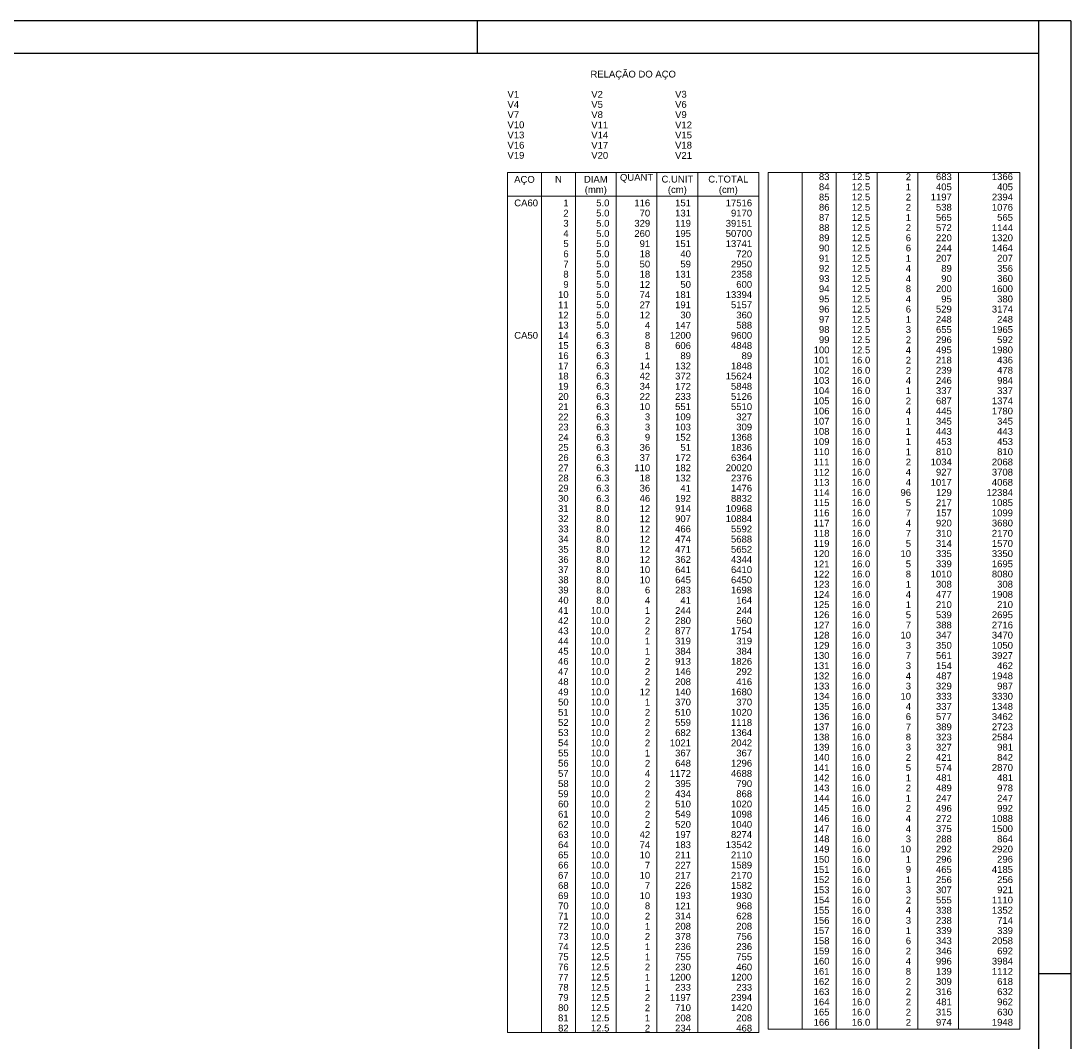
# Model space of a CAD drawing. Header units: millimetres. Extents: x 10 to 1250, y -62 to 528.
# Tile 861 of 909: x 908 to 940, y 96 to 128. Entities that reach past the tile are written whole.
import ezdxf

# ---------------------------------------------------------------- set-up
doc = ezdxf.new("R2010")
doc.units = ezdxf.units.MM
doc.header["$LTSCALE"] = 0.05
doc.layers.add('DT-Relação do aço', color=9, linetype='Continuous', lineweight=5)
doc.layers.add('FOLHA_PADRÃO', color=7, linetype='Continuous')
doc.styles.add('Arial', font='arial.ttf')

# ---------------------------------------------------------------- blocks, each defined once
blk = doc.blocks.new('A1EST. 1500')
at = {"layer": 'FOLHA_PADRÃO', "color": 1, "linetype": 'Continuous'}
for p, q in [((150.008, 59.4), (0, 59.4)), ((131.5, 59.4), (131.5, 58.4)), ((149, 59.4), (149, 58.4)), ((150, 59.4), (150, 0)), ((149, 29.7), (150, 29.7))]:
    blk.add_line(p, q, dxfattribs=at)
at = {"layer": 'FOLHA_PADRÃO', "color": 6, "linetype": 'Continuous'}
blk.add_lwpolyline([(149, 58.4), (149, 1), (1, 1), (1, 58.4), (149, 58.4)], dxfattribs=at)

msp = doc.modelspace()

# ---------------------------------------------------------------- linework, layer by layer
at = {"layer": 'DT-Relação do aço', "linetype": 'Continuous'}
for p, q in [((922.7199, 123.2092), (930.5565, 123.2092)), ((922.7199, 123.2092), (922.7199, 96.3838)), ((923.7789, 123.2092), (923.7789, 96.3838)), ((924.8379, 123.2092), (924.8379, 96.3838)), ((926.1087, 123.2092), (926.1087, 96.3838)), ((927.3795, 123.2092), (927.3795, 96.3838)), ((928.6503, 123.2092), (928.6503, 96.3838)), ((930.5565, 123.2092), (930.5565, 96.3838)), ((938.6867, 123.2092), (930.8501, 123.2092)), ((930.8501, 123.2092), (930.8501, 96.4925)), ((931.9091, 123.2092), (931.9091, 96.4925)), ((932.9681, 123.2146), (932.9681, 96.4925)), ((934.2389, 123.2092), (934.2389, 96.4925)), ((935.5097, 123.2146), (935.5097, 96.4925)), ((936.7805, 123.2092), (936.7805, 96.4925)), ((938.6867, 123.2092), (938.6867, 96.4925)), ((922.7199, 122.4679), (930.5565, 122.4679)), ((930.5565, 96.3838), (922.7199, 96.3838)), ((930.8501, 96.4925), (938.6867, 96.4925))]:
    msp.add_line(p, q, dxfattribs=at)

# ---------------------------------------------------------------- block references
msp.add_blockref('A1EST. 1500', (790.2755, 68.5322))

# ---------------------------------------------------------------- texts
at = {"layer": 'DT-Relação do aço', "linetype": 'Continuous', "char_height": 0.2118, "line_spacing_factor": 0.798, "style": 'Arial'}
for s, insert, width, attachment_point in [('RELAÇÃO DO AÇO', (926.6385, 126.1042), 5.340655, 8), ('V1', (922.7199, 125.539), 0.725664, 7), ('V2', (925.3321, 125.539), 0.725664, 7), ('V3', (927.9443, 125.539), 0.725664, 7), ('V4', (922.7199, 125.2213), 0.725664, 7), ('V5', (925.3321, 125.2213), 0.725664, 7), ('V6', (927.9443, 125.2213), 0.725664, 7), ('V7', (922.7199, 124.9036), 0.725664, 7), ('V8', (925.3321, 124.9036), 0.725664, 7), ('V9', (927.9443, 124.9036), 0.725664, 7), ('V10', (922.7199, 124.5859), 1.055616, 7), ('V11', (925.3321, 124.5859), 1.055616, 7), ('V12', (927.9443, 124.5859), 1.055616, 7), ('V13', (922.7199, 124.2682), 1.055616, 7), ('V14', (925.3321, 124.2682), 1.055616, 7), ('V15', (927.9443, 124.2682), 1.055616, 7), ('V16', (922.7199, 123.9505), 1.055616, 7), ('V17', (925.3321, 123.9505), 1.055616, 7), ('V18', (927.9443, 123.9505), 1.055616, 7), ('V19', (922.7199, 123.6328), 1.055616, 7), ('V20', (925.3321, 123.6328), 1.055616, 7), ('V21', (927.9443, 123.6328), 1.055616, 7), ('AÇO', (923.2495, 122.8212), 1.285627, 8), ('N', (924.3084, 122.8915), 0.428446, 8), ('DIAM', (925.4733, 122.8915), 1.483193, 8), ('QUANT', (926.7441, 122.8915), 2.076471, 8), ('C.UNIT', (928.0149, 122.8915), 1.977398, 8), ('C.TOTAL', (929.6034, 122.8915), 2.505206, 8), ('(mm)', (925.4735, 122.5042), 1.383541, 8), ('(cm)', (928.0145, 122.5042), 1.185975, 8), ('(cm)', (929.6035, 122.5042), 1.185975, 8)]:
    msp.add_mtext(s, dxfattribs=dict(at, insert=insert, width=width, attachment_point=attachment_point))
at = {"layer": 'DT-Relação do aço', "color": 9, "linetype": 'Continuous', "char_height": 0.2118, "line_spacing_factor": 0.798, "style": 'Arial'}
for s, insert, width, attachment_point in [('83', (932.7563, 122.9675), 0.659905, 9), ('12.5', (934.0271, 122.9675), 1.154689, 9), ('2', (935.2979, 122.9675), 0.329953, 9), ('683', (936.5687, 122.9675), 0.989858, 9), ('1366', (938.4749, 122.9675), 1.31981, 9), ('84', (932.7563, 122.6498), 0.659905, 9), ('12.5', (934.0271, 122.6498), 1.154689, 9), ('1', (935.2979, 122.6498), 0.329953, 9), ('405', (936.5687, 122.6498), 0.989858, 9), ('405', (938.4749, 122.6498), 0.989858, 9), ('CA60', (922.9317, 122.1502), 1.484062, 7), ('1', (924.6261, 122.1502), 0.329953, 9), ('5.0', (925.8969, 122.1502), 0.824737, 9), ('116', (927.1677, 122.1502), 0.989858, 9), ('151', (928.4385, 122.1502), 0.989858, 9), ('17516', (930.3447, 122.1502), 1.649763, 9), ('85', (932.7563, 122.3321), 0.659905, 9), ('12.5', (934.0271, 122.3321), 1.154689, 9), ('2', (935.2979, 122.3321), 0.329953, 9), ('1197', (936.5687, 122.3321), 1.31981, 9), ('2394', (938.4749, 122.3321), 1.31981, 9), ('2', (924.6261, 121.8325), 0.329953, 9), ('5.0', (925.8969, 121.8325), 0.824737, 9), ('70', (927.1677, 121.8325), 0.659905, 9), ('131', (928.4385, 121.8325), 0.989858, 9), ('9170', (930.3447, 121.8325), 1.31981, 9), ('86', (932.7563, 122.0144), 0.659905, 9), ('12.5', (934.0271, 122.0144), 1.154689, 9), ('2', (935.2979, 122.0144), 0.329953, 9), ('538', (936.5687, 122.0144), 0.989858, 9), ('1076', (938.4749, 122.0144), 1.31981, 9), ('3', (924.6261, 121.5148), 0.329953, 9), ('5.0', (925.8969, 121.5148), 0.824737, 9), ('329', (927.1677, 121.5148), 0.989858, 9), ('119', (928.4385, 121.5148), 0.989858, 9), ('39151', (930.3447, 121.5148), 1.649763, 9), ('87', (932.7563, 121.6967), 0.659905, 9), ('12.5', (934.0271, 121.6967), 1.154689, 9), ('1', (935.2979, 121.6967), 0.329953, 9), ('565', (936.5687, 121.6967), 0.989858, 9), ('565', (938.4749, 121.6967), 0.989858, 9), ('4', (924.6261, 121.1971), 0.329953, 9), ('5.0', (925.8969, 121.1971), 0.824737, 9), ('260', (927.1677, 121.1971), 0.989858, 9), ('195', (928.4385, 121.1971), 0.989858, 9), ('50700', (930.3447, 121.1971), 1.649763, 9), ('88', (932.7563, 121.379), 0.659905, 9), ('12.5', (934.0271, 121.379), 1.154689, 9), ('2', (935.2979, 121.379), 0.329953, 9), ('572', (936.5687, 121.379), 0.989858, 9), ('1144', (938.4749, 121.379), 1.31981, 9), ('5', (924.6261, 120.8794), 0.329953, 9), ('5.0', (925.8969, 120.8794), 0.824737, 9), ('91', (927.1677, 120.8794), 0.659905, 9), ('151', (928.4385, 120.8794), 0.989858, 9), ('13741', (930.3447, 120.8794), 1.649763, 9), ('89', (932.7563, 121.0613), 0.659905, 9), ('12.5', (934.0271, 121.0613), 1.154689, 9), ('6', (935.2979, 121.0613), 0.329953, 9), ('220', (936.5687, 121.0613), 0.989858, 9), ('1320', (938.4749, 121.0613), 1.31981, 9), ('6', (924.6261, 120.5617), 0.329953, 9), ('5.0', (925.8969, 120.5617), 0.824737, 9), ('18', (927.1677, 120.5617), 0.659905, 9), ('40', (928.4385, 120.5617), 0.659905, 9), ('720', (930.3447, 120.5617), 0.989858, 9), ('90', (932.7563, 120.7436), 0.659905, 9), ('12.5', (934.0271, 120.7436), 1.154689, 9), ('6', (935.2979, 120.7436), 0.329953, 9), ('244', (936.5687, 120.7436), 0.989858, 9), ('1464', (938.4749, 120.7436), 1.31981, 9), ('7', (924.6261, 120.244), 0.329953, 9), ('5.0', (925.8969, 120.244), 0.824737, 9), ('50', (927.1677, 120.244), 0.659905, 9), ('59', (928.4385, 120.244), 0.659905, 9), ('2950', (930.3447, 120.244), 1.31981, 9), ('91', (932.7563, 120.4259), 0.659905, 9), ('12.5', (934.0271, 120.4259), 1.154689, 9), ('1', (935.2979, 120.4259), 0.329953, 9), ('207', (936.5687, 120.4259), 0.989858, 9), ('207', (938.4749, 120.4259), 0.989858, 9), ('8', (924.6261, 119.9263), 0.329953, 9), ('5.0', (925.8969, 119.9263), 0.824737, 9), ('18', (927.1677, 119.9263), 0.659905, 9), ('131', (928.4385, 119.9263), 0.989858, 9), ('2358', (930.3447, 119.9263), 1.31981, 9), ('92', (932.7563, 120.1082), 0.659905, 9), ('12.5', (934.0271, 120.1082), 1.154689, 9), ('4', (935.2979, 120.1082), 0.329953, 9), ('89', (936.5687, 120.1082), 0.659905, 9), ('356', (938.4749, 120.1082), 0.989858, 9), ('9', (924.6261, 119.6086), 0.329953, 9), ('5.0', (925.8969, 119.6086), 0.824737, 9), ('12', (927.1677, 119.6086), 0.659905, 9), ('50', (928.4385, 119.6086), 0.659905, 9), ('600', (930.3447, 119.6086), 0.989858, 9), ('93', (932.7563, 119.7905), 0.659905, 9), ('12.5', (934.0271, 119.7905), 1.154689, 9), ('4', (935.2979, 119.7905), 0.329953, 9), ('90', (936.5687, 119.7905), 0.659905, 9), ('360', (938.4749, 119.7905), 0.989858, 9), ('10', (924.6261, 119.2909), 0.659905, 9), ('5.0', (925.8969, 119.2909), 0.824737, 9), ('74', (927.1677, 119.2909), 0.659905, 9), ('181', (928.4385, 119.2909), 0.989858, 9), ('13394', (930.3447, 119.2909), 1.649763, 9), ('94', (932.7563, 119.4728), 0.659905, 9), ('12.5', (934.0271, 119.4728), 1.154689, 9), ('8', (935.2979, 119.4728), 0.329953, 9), ('200', (936.5687, 119.4728), 0.989858, 9), ('1600', (938.4749, 119.4728), 1.31981, 9), ('11', (924.6261, 118.9732), 0.659905, 9), ('5.0', (925.8969, 118.9732), 0.824737, 9), ('27', (927.1677, 118.9732), 0.659905, 9), ('191', (928.4385, 118.9732), 0.989858, 9), ('5157', (930.3447, 118.9732), 1.31981, 9), ('95', (932.7563, 119.1551), 0.659905, 9), ('12.5', (934.0271, 119.1551), 1.154689, 9), ('4', (935.2979, 119.1551), 0.329953, 9), ('95', (936.5687, 119.1551), 0.659905, 9), ('380', (938.4749, 119.1551), 0.989858, 9), ('12', (924.6261, 118.6555), 0.659905, 9), ('5.0', (925.8969, 118.6555), 0.824737, 9), ('12', (927.1677, 118.6555), 0.659905, 9), ('30', (928.4385, 118.6555), 0.659905, 9), ('360', (930.3447, 118.6555), 0.989858, 9), ('96', (932.7563, 118.8374), 0.659905, 9), ('97', (932.7563, 118.5197), 0.659905, 9), ('12.5', (934.0271, 118.8374), 1.154689, 9), ('12.5', (934.0271, 118.5197), 1.154689, 9), ('6', (935.2979, 118.8374), 0.329953, 9), ('1', (935.2979, 118.5197), 0.329953, 9), ('529', (936.5687, 118.8374), 0.989858, 9), ('248', (936.5687, 118.5197), 0.989858, 9), ('3174', (938.4749, 118.8374), 1.31981, 9), ('248', (938.4749, 118.5197), 0.989858, 9), ('13', (924.6261, 118.3378), 0.659905, 9), ('5.0', (925.8969, 118.3378), 0.824737, 9), ('4', (927.1677, 118.3378), 0.329953, 9), ('147', (928.4385, 118.3378), 0.989858, 9), ('588', (930.3447, 118.3378), 0.989858, 9), ('98', (932.7563, 118.202), 0.659905, 9), ('12.5', (934.0271, 118.202), 1.154689, 9), ('3', (935.2979, 118.202), 0.329953, 9), ('655', (936.5687, 118.202), 0.989858, 9), ('1965', (938.4749, 118.202), 1.31981, 9), ('CA50', (922.9317, 118.0201), 1.484062, 7), ('14', (924.6261, 118.0201), 0.659905, 9), ('6.3', (925.8969, 118.0201), 0.824737, 9), ('8', (927.1677, 118.0201), 0.329953, 9), ('1200', (928.4385, 118.0201), 1.31981, 9), ('9600', (930.3447, 118.0201), 1.31981, 9), ('99', (932.7563, 117.8843), 0.659905, 9), ('12.5', (934.0271, 117.8843), 1.154689, 9), ('2', (935.2979, 117.8843), 0.329953, 9), ('296', (936.5687, 117.8843), 0.989858, 9), ('592', (938.4749, 117.8843), 0.989858, 9), ('15', (924.6261, 117.7024), 0.659905, 9), ('6.3', (925.8969, 117.7024), 0.824737, 9), ('8', (927.1677, 117.7024), 0.329953, 9), ('606', (928.4385, 117.7024), 0.989858, 9), ('4848', (930.3447, 117.7024), 1.31981, 9), ('100', (932.7563, 117.5666), 0.989858, 9), ('12.5', (934.0271, 117.5666), 1.154689, 9), ('4', (935.2979, 117.5666), 0.329953, 9), ('495', (936.5687, 117.5666), 0.989858, 9), ('1980', (938.4749, 117.5666), 1.31981, 9), ('16', (924.6261, 117.3847), 0.659905, 9), ('6.3', (925.8969, 117.3847), 0.824737, 9), ('1', (927.1677, 117.3847), 0.329953, 9), ('89', (928.4385, 117.3847), 0.659905, 9), ('89', (930.3447, 117.3847), 0.659905, 9), ('101', (932.7563, 117.2489), 0.989858, 9), ('16.0', (934.0271, 117.2489), 1.154689, 9), ('2', (935.2979, 117.2489), 0.329953, 9), ('218', (936.5687, 117.2489), 0.989858, 9), ('436', (938.4749, 117.2489), 0.989858, 9), ('17', (924.6261, 117.067), 0.659905, 9), ('6.3', (925.8969, 117.067), 0.824737, 9), ('14', (927.1677, 117.067), 0.659905, 9), ('132', (928.4385, 117.067), 0.989858, 9), ('1848', (930.3447, 117.067), 1.31981, 9), ('102', (932.7563, 116.9312), 0.989858, 9), ('16.0', (934.0271, 116.9312), 1.154689, 9), ('2', (935.2979, 116.9312), 0.329953, 9), ('239', (936.5687, 116.9312), 0.989858, 9), ('478', (938.4749, 116.9312), 0.989858, 9), ('18', (924.6261, 116.7493), 0.659905, 9), ('6.3', (925.8969, 116.7493), 0.824737, 9), ('42', (927.1677, 116.7493), 0.659905, 9), ('372', (928.4385, 116.7493), 0.989858, 9), ('15624', (930.3447, 116.7493), 1.649763, 9), ('103', (932.7563, 116.6135), 0.989858, 9), ('16.0', (934.0271, 116.6135), 1.154689, 9), ('4', (935.2979, 116.6135), 0.329953, 9), ('246', (936.5687, 116.6135), 0.989858, 9), ('984', (938.4749, 116.6135), 0.989858, 9), ('19', (924.6261, 116.4316), 0.659905, 9), ('6.3', (925.8969, 116.4316), 0.824737, 9), ('34', (927.1677, 116.4316), 0.659905, 9), ('172', (928.4385, 116.4316), 0.989858, 9), ('5848', (930.3447, 116.4316), 1.31981, 9), ('104', (932.7563, 116.2958), 0.989858, 9), ('16.0', (934.0271, 116.2958), 1.154689, 9), ('1', (935.2979, 116.2958), 0.329953, 9), ('337', (936.5687, 116.2958), 0.989858, 9), ('337', (938.4749, 116.2958), 0.989858, 9), ('20', (924.6261, 116.1139), 0.659905, 9), ('6.3', (925.8969, 116.1139), 0.824737, 9), ('22', (927.1677, 116.1139), 0.659905, 9), ('233', (928.4385, 116.1139), 0.989858, 9), ('5126', (930.3447, 116.1139), 1.31981, 9), ('105', (932.7563, 115.9781), 0.989858, 9), ('16.0', (934.0271, 115.9781), 1.154689, 9), ('2', (935.2979, 115.9781), 0.329953, 9), ('687', (936.5687, 115.9781), 0.989858, 9), ('1374', (938.4749, 115.9781), 1.31981, 9), ('21', (924.6261, 115.7962), 0.659905, 9), ('6.3', (925.8969, 115.7962), 0.824737, 9), ('10', (927.1677, 115.7962), 0.659905, 9), ('551', (928.4385, 115.7962), 0.989858, 9), ('5510', (930.3447, 115.7962), 1.31981, 9), ('106', (932.7563, 115.6604), 0.989858, 9), ('16.0', (934.0271, 115.6604), 1.154689, 9), ('4', (935.2979, 115.6604), 0.329953, 9), ('445', (936.5687, 115.6604), 0.989858, 9), ('1780', (938.4749, 115.6604), 1.31981, 9), ('22', (924.6261, 115.4785), 0.659905, 9), ('6.3', (925.8969, 115.4785), 0.824737, 9), ('3', (927.1677, 115.4785), 0.329953, 9), ('109', (928.4385, 115.4785), 0.989858, 9), ('327', (930.3447, 115.4785), 0.989858, 9), ('107', (932.7563, 115.3427), 0.989858, 9), ('16.0', (934.0271, 115.3427), 1.154689, 9), ('1', (935.2979, 115.3427), 0.329953, 9), ('345', (936.5687, 115.3427), 0.989858, 9), ('345', (938.4749, 115.3427), 0.989858, 9), ('23', (924.6261, 115.1608), 0.659905, 9), ('6.3', (925.8969, 115.1608), 0.824737, 9), ('3', (927.1677, 115.1608), 0.329953, 9), ('103', (928.4385, 115.1608), 0.989858, 9), ('309', (930.3447, 115.1608), 0.989858, 9), ('108', (932.7563, 115.025), 0.989858, 9), ('16.0', (934.0271, 115.025), 1.154689, 9), ('1', (935.2979, 115.025), 0.329953, 9), ('443', (936.5687, 115.025), 0.989858, 9), ('443', (938.4749, 115.025), 0.989858, 9), ('24', (924.6261, 114.8431), 0.659905, 9), ('6.3', (925.8969, 114.8431), 0.824737, 9), ('9', (927.1677, 114.8431), 0.329953, 9), ('152', (928.4385, 114.8431), 0.989858, 9), ('1368', (930.3447, 114.8431), 1.31981, 9), ('109', (932.7563, 114.7073), 0.989858, 9), ('16.0', (934.0271, 114.7073), 1.154689, 9), ('1', (935.2979, 114.7073), 0.329953, 9), ('453', (936.5687, 114.7073), 0.989858, 9), ('453', (938.4749, 114.7073), 0.989858, 9), ('25', (924.6261, 114.5254), 0.659905, 9), ('6.3', (925.8969, 114.5254), 0.824737, 9), ('36', (927.1677, 114.5254), 0.659905, 9), ('51', (928.4385, 114.5254), 0.659905, 9), ('1836', (930.3447, 114.5254), 1.31981, 9), ('110', (932.7563, 114.3896), 0.989858, 9), ('16.0', (934.0271, 114.3896), 1.154689, 9), ('1', (935.2979, 114.3896), 0.329953, 9), ('810', (936.5687, 114.3896), 0.989858, 9), ('810', (938.4749, 114.3896), 0.989858, 9), ('26', (924.6261, 114.2077), 0.659905, 9), ('6.3', (925.8969, 114.2077), 0.824737, 9), ('37', (927.1677, 114.2077), 0.659905, 9), ('172', (928.4385, 114.2077), 0.989858, 9), ('6364', (930.3447, 114.2077), 1.31981, 9), ('111', (932.7563, 114.0719), 0.989858, 9), ('16.0', (934.0271, 114.0719), 1.154689, 9), ('2', (935.2979, 114.0719), 0.329953, 9), ('1034', (936.5687, 114.0719), 1.31981, 9), ('2068', (938.4749, 114.0719), 1.31981, 9), ('27', (924.6261, 113.89), 0.659905, 9), ('6.3', (925.8969, 113.89), 0.824737, 9), ('110', (927.1677, 113.89), 0.989858, 9), ('182', (928.4385, 113.89), 0.989858, 9), ('20020', (930.3447, 113.89), 1.649763, 9), ('112', (932.7563, 113.7542), 0.989858, 9), ('16.0', (934.0271, 113.7542), 1.154689, 9), ('4', (935.2979, 113.7542), 0.329953, 9), ('927', (936.5687, 113.7542), 0.989858, 9), ('3708', (938.4749, 113.7542), 1.31981, 9), ('28', (924.6261, 113.5723), 0.659905, 9), ('6.3', (925.8969, 113.5723), 0.824737, 9), ('18', (927.1677, 113.5723), 0.659905, 9), ('132', (928.4385, 113.5723), 0.989858, 9), ('2376', (930.3447, 113.5723), 1.31981, 9), ('113', (932.7563, 113.4365), 0.989858, 9), ('16.0', (934.0271, 113.4365), 1.154689, 9), ('4', (935.2979, 113.4365), 0.329953, 9), ('1017', (936.5687, 113.4365), 1.31981, 9), ('4068', (938.4749, 113.4365), 1.31981, 9), ('29', (924.6261, 113.2546), 0.659905, 9), ('6.3', (925.8969, 113.2546), 0.824737, 9), ('36', (927.1677, 113.2546), 0.659905, 9), ('41', (928.4385, 113.2546), 0.659905, 9), ('1476', (930.3447, 113.2546), 1.31981, 9), ('114', (932.7563, 113.1188), 0.989858, 9), ('16.0', (934.0271, 113.1188), 1.154689, 9), ('96', (935.2979, 113.1188), 0.659905, 9), ('129', (936.5687, 113.1188), 0.989858, 9), ('12384', (938.4749, 113.1188), 1.649763, 9), ('30', (924.6261, 112.9369), 0.659905, 9), ('6.3', (925.8969, 112.9369), 0.824737, 9), ('46', (927.1677, 112.9369), 0.659905, 9), ('192', (928.4385, 112.9369), 0.989858, 9), ('8832', (930.3447, 112.9369), 1.31981, 9), ('115', (932.7563, 112.8011), 0.989858, 9), ('16.0', (934.0271, 112.8011), 1.154689, 9), ('5', (935.2979, 112.8011), 0.329953, 9), ('217', (936.5687, 112.8011), 0.989858, 9), ('1085', (938.4749, 112.8011), 1.31981, 9), ('31', (924.6261, 112.6192), 0.659905, 9), ('32', (924.6261, 112.3015), 0.659905, 9), ('8.0', (925.8969, 112.6192), 0.824737, 9), ('8.0', (925.8969, 112.3015), 0.824737, 9), ('12', (927.1677, 112.6192), 0.659905, 9), ('12', (927.1677, 112.3015), 0.659905, 9), ('914', (928.4385, 112.6192), 0.989858, 9), ('907', (928.4385, 112.3015), 0.989858, 9), ('10968', (930.3447, 112.6192), 1.649763, 9), ('10884', (930.3447, 112.3015), 1.649763, 9), ('116', (932.7563, 112.4834), 0.989858, 9), ('16.0', (934.0271, 112.4834), 1.154689, 9), ('7', (935.2979, 112.4834), 0.329953, 9), ('157', (936.5687, 112.4834), 0.989858, 9), ('1099', (938.4749, 112.4834), 1.31981, 9), ('33', (924.6261, 111.9838), 0.659905, 9), ('8.0', (925.8969, 111.9838), 0.824737, 9), ('12', (927.1677, 111.9838), 0.659905, 9), ('466', (928.4385, 111.9838), 0.989858, 9), ('5592', (930.3447, 111.9838), 1.31981, 9), ('117', (932.7563, 112.1657), 0.989858, 9), ('16.0', (934.0271, 112.1657), 1.154689, 9), ('4', (935.2979, 112.1657), 0.329953, 9), ('920', (936.5687, 112.1657), 0.989858, 9), ('3680', (938.4749, 112.1657), 1.31981, 9), ('34', (924.6261, 111.6661), 0.659905, 9), ('8.0', (925.8969, 111.6661), 0.824737, 9), ('12', (927.1677, 111.6661), 0.659905, 9), ('474', (928.4385, 111.6661), 0.989858, 9), ('5688', (930.3447, 111.6661), 1.31981, 9), ('118', (932.7563, 111.848), 0.989858, 9), ('16.0', (934.0271, 111.848), 1.154689, 9), ('7', (935.2979, 111.848), 0.329953, 9), ('310', (936.5687, 111.848), 0.989858, 9), ('2170', (938.4749, 111.848), 1.31981, 9), ('35', (924.6261, 111.3484), 0.659905, 9), ('8.0', (925.8969, 111.3484), 0.824737, 9), ('12', (927.1677, 111.3484), 0.659905, 9), ('471', (928.4385, 111.3484), 0.989858, 9), ('5652', (930.3447, 111.3484), 1.31981, 9), ('119', (932.7563, 111.5303), 0.989858, 9), ('16.0', (934.0271, 111.5303), 1.154689, 9), ('5', (935.2979, 111.5303), 0.329953, 9), ('314', (936.5687, 111.5303), 0.989858, 9), ('1570', (938.4749, 111.5303), 1.31981, 9), ('36', (924.6261, 111.0307), 0.659905, 9), ('8.0', (925.8969, 111.0307), 0.824737, 9), ('12', (927.1677, 111.0307), 0.659905, 9), ('362', (928.4385, 111.0307), 0.989858, 9), ('4344', (930.3447, 111.0307), 1.31981, 9), ('120', (932.7563, 111.2126), 0.989858, 9), ('16.0', (934.0271, 111.2126), 1.154689, 9), ('10', (935.2979, 111.2126), 0.659905, 9), ('335', (936.5687, 111.2126), 0.989858, 9), ('3350', (938.4749, 111.2126), 1.31981, 9), ('37', (924.6261, 110.713), 0.659905, 9), ('8.0', (925.8969, 110.713), 0.824737, 9), ('10', (927.1677, 110.713), 0.659905, 9), ('641', (928.4385, 110.713), 0.989858, 9), ('6410', (930.3447, 110.713), 1.31981, 9), ('121', (932.7563, 110.8949), 0.989858, 9), ('16.0', (934.0271, 110.8949), 1.154689, 9), ('5', (935.2979, 110.8949), 0.329953, 9), ('339', (936.5687, 110.8949), 0.989858, 9), ('1695', (938.4749, 110.8949), 1.31981, 9), ('38', (924.6261, 110.3953), 0.659905, 9), ('8.0', (925.8969, 110.3953), 0.824737, 9), ('10', (927.1677, 110.3953), 0.659905, 9), ('645', (928.4385, 110.3953), 0.989858, 9), ('6450', (930.3447, 110.3953), 1.31981, 9), ('122', (932.7563, 110.5772), 0.989858, 9), ('16.0', (934.0271, 110.5772), 1.154689, 9), ('8', (935.2979, 110.5772), 0.329953, 9), ('1010', (936.5687, 110.5772), 1.31981, 9), ('8080', (938.4749, 110.5772), 1.31981, 9), ('39', (924.6261, 110.0776), 0.659905, 9), ('8.0', (925.8969, 110.0776), 0.824737, 9), ('6', (927.1677, 110.0776), 0.329953, 9), ('283', (928.4385, 110.0776), 0.989858, 9), ('1698', (930.3447, 110.0776), 1.31981, 9), ('123', (932.7563, 110.2595), 0.989858, 9), ('16.0', (934.0271, 110.2595), 1.154689, 9), ('1', (935.2979, 110.2595), 0.329953, 9), ('308', (936.5687, 110.2595), 0.989858, 9), ('308', (938.4749, 110.2595), 0.989858, 9), ('40', (924.6261, 109.7599), 0.659905, 9), ('8.0', (925.8969, 109.7599), 0.824737, 9), ('4', (927.1677, 109.7599), 0.329953, 9), ('41', (928.4385, 109.7599), 0.659905, 9), ('164', (930.3447, 109.7599), 0.989858, 9), ('124', (932.7563, 109.9418), 0.989858, 9), ('16.0', (934.0271, 109.9418), 1.154689, 9), ('4', (935.2979, 109.9418), 0.329953, 9), ('477', (936.5687, 109.9418), 0.989858, 9), ('1908', (938.4749, 109.9418), 1.31981, 9), ('41', (924.6261, 109.4422), 0.659905, 9), ('10.0', (925.8969, 109.4422), 1.154689, 9), ('1', (927.1677, 109.4422), 0.329953, 9), ('244', (928.4385, 109.4422), 0.989858, 9), ('244', (930.3447, 109.4422), 0.989858, 9), ('125', (932.7563, 109.6241), 0.989858, 9), ('16.0', (934.0271, 109.6241), 1.154689, 9), ('1', (935.2979, 109.6241), 0.329953, 9), ('210', (936.5687, 109.6241), 0.989858, 9), ('210', (938.4749, 109.6241), 0.989858, 9), ('42', (924.6261, 109.1245), 0.659905, 9), ('10.0', (925.8969, 109.1245), 1.154689, 9), ('2', (927.1677, 109.1245), 0.329953, 9), ('280', (928.4385, 109.1245), 0.989858, 9), ('560', (930.3447, 109.1245), 0.989858, 9), ('126', (932.7563, 109.3064), 0.989858, 9), ('16.0', (934.0271, 109.3064), 1.154689, 9), ('5', (935.2979, 109.3064), 0.329953, 9), ('539', (936.5687, 109.3064), 0.989858, 9), ('2695', (938.4749, 109.3064), 1.31981, 9), ('43', (924.6261, 108.8068), 0.659905, 9), ('10.0', (925.8969, 108.8068), 1.154689, 9), ('2', (927.1677, 108.8068), 0.329953, 9), ('877', (928.4385, 108.8068), 0.989858, 9), ('1754', (930.3447, 108.8068), 1.31981, 9), ('127', (932.7563, 108.9887), 0.989858, 9), ('16.0', (934.0271, 108.9887), 1.154689, 9), ('7', (935.2979, 108.9887), 0.329953, 9), ('388', (936.5687, 108.9887), 0.989858, 9), ('2716', (938.4749, 108.9887), 1.31981, 9), ('44', (924.6261, 108.4891), 0.659905, 9), ('10.0', (925.8969, 108.4891), 1.154689, 9), ('1', (927.1677, 108.4891), 0.329953, 9), ('319', (928.4385, 108.4891), 0.989858, 9), ('319', (930.3447, 108.4891), 0.989858, 9), ('128', (932.7563, 108.671), 0.989858, 9), ('16.0', (934.0271, 108.671), 1.154689, 9), ('10', (935.2979, 108.671), 0.659905, 9), ('347', (936.5687, 108.671), 0.989858, 9), ('3470', (938.4749, 108.671), 1.31981, 9), ('45', (924.6261, 108.1714), 0.659905, 9), ('10.0', (925.8969, 108.1714), 1.154689, 9), ('1', (927.1677, 108.1714), 0.329953, 9), ('384', (928.4385, 108.1714), 0.989858, 9), ('384', (930.3447, 108.1714), 0.989858, 9), ('129', (932.7563, 108.3533), 0.989858, 9), ('16.0', (934.0271, 108.3533), 1.154689, 9), ('3', (935.2979, 108.3533), 0.329953, 9), ('350', (936.5687, 108.3533), 0.989858, 9), ('1050', (938.4749, 108.3533), 1.31981, 9), ('46', (924.6261, 107.8537), 0.659905, 9), ('10.0', (925.8969, 107.8537), 1.154689, 9), ('2', (927.1677, 107.8537), 0.329953, 9), ('913', (928.4385, 107.8537), 0.989858, 9), ('1826', (930.3447, 107.8537), 1.31981, 9), ('130', (932.7563, 108.0356), 0.989858, 9), ('131', (932.7563, 107.7179), 0.989858, 9), ('16.0', (934.0271, 108.0356), 1.154689, 9), ('16.0', (934.0271, 107.7179), 1.154689, 9), ('3', (935.2979, 107.7179), 0.329953, 9), ('7', (935.2979, 108.0356), 0.329953, 9), ('561', (936.5687, 108.0356), 0.989858, 9), ('154', (936.5687, 107.7179), 0.989858, 9), ('3927', (938.4749, 108.0356), 1.31981, 9), ('462', (938.4749, 107.7179), 0.989858, 9), ('47', (924.6261, 107.536), 0.659905, 9), ('10.0', (925.8969, 107.536), 1.154689, 9), ('2', (927.1677, 107.536), 0.329953, 9), ('146', (928.4385, 107.536), 0.989858, 9), ('292', (930.3447, 107.536), 0.989858, 9), ('132', (932.7563, 107.4002), 0.989858, 9), ('16.0', (934.0271, 107.4002), 1.154689, 9), ('4', (935.2979, 107.4002), 0.329953, 9), ('487', (936.5687, 107.4002), 0.989858, 9), ('1948', (938.4749, 107.4002), 1.31981, 9), ('48', (924.6261, 107.2183), 0.659905, 9), ('10.0', (925.8969, 107.2183), 1.154689, 9), ('2', (927.1677, 107.2183), 0.329953, 9), ('208', (928.4385, 107.2183), 0.989858, 9), ('416', (930.3447, 107.2183), 0.989858, 9), ('133', (932.7563, 107.0825), 0.989858, 9), ('16.0', (934.0271, 107.0825), 1.154689, 9), ('3', (935.2979, 107.0825), 0.329953, 9), ('329', (936.5687, 107.0825), 0.989858, 9), ('987', (938.4749, 107.0825), 0.989858, 9), ('49', (924.6261, 106.9006), 0.659905, 9), ('10.0', (925.8969, 106.9006), 1.154689, 9), ('12', (927.1677, 106.9006), 0.659905, 9), ('140', (928.4385, 106.9006), 0.989858, 9), ('1680', (930.3447, 106.9006), 1.31981, 9), ('134', (932.7563, 106.7648), 0.989858, 9), ('16.0', (934.0271, 106.7648), 1.154689, 9), ('10', (935.2979, 106.7648), 0.659905, 9), ('333', (936.5687, 106.7648), 0.989858, 9), ('3330', (938.4749, 106.7648), 1.31981, 9), ('50', (924.6261, 106.5829), 0.659905, 9), ('10.0', (925.8969, 106.5829), 1.154689, 9), ('1', (927.1677, 106.5829), 0.329953, 9), ('370', (928.4385, 106.5829), 0.989858, 9), ('370', (930.3447, 106.5829), 0.989858, 9), ('135', (932.7563, 106.4471), 0.989858, 9), ('16.0', (934.0271, 106.4471), 1.154689, 9), ('4', (935.2979, 106.4471), 0.329953, 9), ('337', (936.5687, 106.4471), 0.989858, 9), ('1348', (938.4749, 106.4471), 1.31981, 9), ('51', (924.6261, 106.2652), 0.659905, 9), ('10.0', (925.8969, 106.2652), 1.154689, 9), ('2', (927.1677, 106.2652), 0.329953, 9), ('510', (928.4385, 106.2652), 0.989858, 9), ('1020', (930.3447, 106.2652), 1.31981, 9), ('136', (932.7563, 106.1294), 0.989858, 9), ('16.0', (934.0271, 106.1294), 1.154689, 9), ('6', (935.2979, 106.1294), 0.329953, 9), ('577', (936.5687, 106.1294), 0.989858, 9), ('3462', (938.4749, 106.1294), 1.31981, 9), ('52', (924.6261, 105.9475), 0.659905, 9), ('10.0', (925.8969, 105.9475), 1.154689, 9), ('2', (927.1677, 105.9475), 0.329953, 9), ('559', (928.4385, 105.9475), 0.989858, 9), ('1118', (930.3447, 105.9475), 1.31981, 9), ('137', (932.7563, 105.8117), 0.989858, 9), ('16.0', (934.0271, 105.8117), 1.154689, 9), ('7', (935.2979, 105.8117), 0.329953, 9), ('389', (936.5687, 105.8117), 0.989858, 9), ('2723', (938.4749, 105.8117), 1.31981, 9), ('53', (924.6261, 105.6298), 0.659905, 9), ('10.0', (925.8969, 105.6298), 1.154689, 9), ('2', (927.1677, 105.6298), 0.329953, 9), ('682', (928.4385, 105.6298), 0.989858, 9), ('1364', (930.3447, 105.6298), 1.31981, 9), ('138', (932.7563, 105.494), 0.989858, 9), ('16.0', (934.0271, 105.494), 1.154689, 9), ('8', (935.2979, 105.494), 0.329953, 9), ('323', (936.5687, 105.494), 0.989858, 9), ('2584', (938.4749, 105.494), 1.31981, 9), ('54', (924.6261, 105.3121), 0.659905, 9), ('10.0', (925.8969, 105.3121), 1.154689, 9), ('2', (927.1677, 105.3121), 0.329953, 9), ('1021', (928.4385, 105.3121), 1.31981, 9), ('2042', (930.3447, 105.3121), 1.31981, 9), ('139', (932.7563, 105.1763), 0.989858, 9), ('16.0', (934.0271, 105.1763), 1.154689, 9), ('3', (935.2979, 105.1763), 0.329953, 9), ('327', (936.5687, 105.1763), 0.989858, 9), ('981', (938.4749, 105.1763), 0.989858, 9), ('55', (924.6261, 104.9944), 0.659905, 9), ('10.0', (925.8969, 104.9944), 1.154689, 9), ('1', (927.1677, 104.9944), 0.329953, 9), ('367', (928.4385, 104.9944), 0.989858, 9), ('367', (930.3447, 104.9944), 0.989858, 9), ('140', (932.7563, 104.8586), 0.989858, 9), ('16.0', (934.0271, 104.8586), 1.154689, 9), ('2', (935.2979, 104.8586), 0.329953, 9), ('421', (936.5687, 104.8586), 0.989858, 9), ('842', (938.4749, 104.8586), 0.989858, 9), ('56', (924.6261, 104.6767), 0.659905, 9), ('10.0', (925.8969, 104.6767), 1.154689, 9), ('2', (927.1677, 104.6767), 0.329953, 9), ('648', (928.4385, 104.6767), 0.989858, 9), ('1296', (930.3447, 104.6767), 1.31981, 9), ('141', (932.7563, 104.5409), 0.989858, 9), ('16.0', (934.0271, 104.5409), 1.154689, 9), ('5', (935.2979, 104.5409), 0.329953, 9), ('574', (936.5687, 104.5409), 0.989858, 9), ('2870', (938.4749, 104.5409), 1.31981, 9), ('57', (924.6261, 104.359), 0.659905, 9), ('10.0', (925.8969, 104.359), 1.154689, 9), ('4', (927.1677, 104.359), 0.329953, 9), ('1172', (928.4385, 104.359), 1.31981, 9), ('4688', (930.3447, 104.359), 1.31981, 9), ('142', (932.7563, 104.2232), 0.989858, 9), ('16.0', (934.0271, 104.2232), 1.154689, 9), ('1', (935.2979, 104.2232), 0.329953, 9), ('481', (936.5687, 104.2232), 0.989858, 9), ('481', (938.4749, 104.2232), 0.989858, 9), ('58', (924.6261, 104.0413), 0.659905, 9), ('10.0', (925.8969, 104.0413), 1.154689, 9), ('2', (927.1677, 104.0413), 0.329953, 9), ('395', (928.4385, 104.0413), 0.989858, 9), ('790', (930.3447, 104.0413), 0.989858, 9), ('143', (932.7563, 103.9055), 0.989858, 9), ('16.0', (934.0271, 103.9055), 1.154689, 9), ('2', (935.2979, 103.9055), 0.329953, 9), ('489', (936.5687, 103.9055), 0.989858, 9), ('978', (938.4749, 103.9055), 0.989858, 9), ('59', (924.6261, 103.7236), 0.659905, 9), ('10.0', (925.8969, 103.7236), 1.154689, 9), ('2', (927.1677, 103.7236), 0.329953, 9), ('434', (928.4385, 103.7236), 0.989858, 9), ('868', (930.3447, 103.7236), 0.989858, 9), ('144', (932.7563, 103.5878), 0.989858, 9), ('16.0', (934.0271, 103.5878), 1.154689, 9), ('1', (935.2979, 103.5878), 0.329953, 9), ('247', (936.5687, 103.5878), 0.989858, 9), ('247', (938.4749, 103.5878), 0.989858, 9), ('60', (924.6261, 103.4059), 0.659905, 9), ('10.0', (925.8969, 103.4059), 1.154689, 9), ('2', (927.1677, 103.4059), 0.329953, 9), ('510', (928.4385, 103.4059), 0.989858, 9), ('1020', (930.3447, 103.4059), 1.31981, 9), ('145', (932.7563, 103.2701), 0.989858, 9), ('16.0', (934.0271, 103.2701), 1.154689, 9), ('2', (935.2979, 103.2701), 0.329953, 9), ('496', (936.5687, 103.2701), 0.989858, 9), ('992', (938.4749, 103.2701), 0.989858, 9), ('61', (924.6261, 103.0882), 0.659905, 9), ('10.0', (925.8969, 103.0882), 1.154689, 9), ('2', (927.1677, 103.0882), 0.329953, 9), ('549', (928.4385, 103.0882), 0.989858, 9), ('1098', (930.3447, 103.0882), 1.31981, 9), ('146', (932.7563, 102.9524), 0.989858, 9), ('16.0', (934.0271, 102.9524), 1.154689, 9), ('4', (935.2979, 102.9524), 0.329953, 9), ('272', (936.5687, 102.9524), 0.989858, 9), ('1088', (938.4749, 102.9524), 1.31981, 9), ('62', (924.6261, 102.7705), 0.659905, 9), ('10.0', (925.8969, 102.7705), 1.154689, 9), ('2', (927.1677, 102.7705), 0.329953, 9), ('520', (928.4385, 102.7705), 0.989858, 9), ('1040', (930.3447, 102.7705), 1.31981, 9), ('147', (932.7563, 102.6347), 0.989858, 9), ('16.0', (934.0271, 102.6347), 1.154689, 9), ('4', (935.2979, 102.6347), 0.329953, 9), ('375', (936.5687, 102.6347), 0.989858, 9), ('1500', (938.4749, 102.6347), 1.31981, 9), ('63', (924.6261, 102.4528), 0.659905, 9), ('10.0', (925.8969, 102.4528), 1.154689, 9), ('42', (927.1677, 102.4528), 0.659905, 9), ('197', (928.4385, 102.4528), 0.989858, 9), ('8274', (930.3447, 102.4528), 1.31981, 9), ('148', (932.7563, 102.317), 0.989858, 9), ('16.0', (934.0271, 102.317), 1.154689, 9), ('3', (935.2979, 102.317), 0.329953, 9), ('288', (936.5687, 102.317), 0.989858, 9), ('864', (938.4749, 102.317), 0.989858, 9), ('64', (924.6261, 102.1351), 0.659905, 9), ('10.0', (925.8969, 102.1351), 1.154689, 9), ('74', (927.1677, 102.1351), 0.659905, 9), ('183', (928.4385, 102.1351), 0.989858, 9), ('13542', (930.3447, 102.1351), 1.649763, 9), ('149', (932.7563, 101.9993), 0.989858, 9), ('16.0', (934.0271, 101.9993), 1.154689, 9), ('10', (935.2979, 101.9993), 0.659905, 9), ('292', (936.5687, 101.9993), 0.989858, 9), ('2920', (938.4749, 101.9993), 1.31981, 9), ('65', (924.6261, 101.8174), 0.659905, 9), ('66', (924.6261, 101.4997), 0.659905, 9), ('10.0', (925.8969, 101.8174), 1.154689, 9), ('10.0', (925.8969, 101.4997), 1.154689, 9), ('10', (927.1677, 101.8174), 0.659905, 9), ('7', (927.1677, 101.4997), 0.329953, 9), ('211', (928.4385, 101.8174), 0.989858, 9), ('227', (928.4385, 101.4997), 0.989858, 9), ('2110', (930.3447, 101.8174), 1.31981, 9), ('1589', (930.3447, 101.4997), 1.31981, 9), ('150', (932.7563, 101.6816), 0.989858, 9), ('16.0', (934.0271, 101.6816), 1.154689, 9), ('1', (935.2979, 101.6816), 0.329953, 9), ('296', (936.5687, 101.6816), 0.989858, 9), ('296', (938.4749, 101.6816), 0.989858, 9), ('67', (924.6261, 101.182), 0.659905, 9), ('10.0', (925.8969, 101.182), 1.154689, 9), ('10', (927.1677, 101.182), 0.659905, 9), ('217', (928.4385, 101.182), 0.989858, 9), ('2170', (930.3447, 101.182), 1.31981, 9), ('151', (932.7563, 101.3639), 0.989858, 9), ('16.0', (934.0271, 101.3639), 1.154689, 9), ('9', (935.2979, 101.3639), 0.329953, 9), ('465', (936.5687, 101.3639), 0.989858, 9), ('4185', (938.4749, 101.3639), 1.31981, 9), ('68', (924.6261, 100.8643), 0.659905, 9), ('10.0', (925.8969, 100.8643), 1.154689, 9), ('7', (927.1677, 100.8643), 0.329953, 9), ('226', (928.4385, 100.8643), 0.989858, 9), ('1582', (930.3447, 100.8643), 1.31981, 9), ('152', (932.7563, 101.0462), 0.989858, 9), ('16.0', (934.0271, 101.0462), 1.154689, 9), ('1', (935.2979, 101.0462), 0.329953, 9), ('256', (936.5687, 101.0462), 0.989858, 9), ('256', (938.4749, 101.0462), 0.989858, 9), ('69', (924.6261, 100.5466), 0.659905, 9), ('10.0', (925.8969, 100.5466), 1.154689, 9), ('10', (927.1677, 100.5466), 0.659905, 9), ('193', (928.4385, 100.5466), 0.989858, 9), ('1930', (930.3447, 100.5466), 1.31981, 9), ('153', (932.7563, 100.7285), 0.989858, 9), ('16.0', (934.0271, 100.7285), 1.154689, 9), ('3', (935.2979, 100.7285), 0.329953, 9), ('307', (936.5687, 100.7285), 0.989858, 9), ('921', (938.4749, 100.7285), 0.989858, 9), ('70', (924.6261, 100.2289), 0.659905, 9), ('10.0', (925.8969, 100.2289), 1.154689, 9), ('8', (927.1677, 100.2289), 0.329953, 9), ('121', (928.4385, 100.2289), 0.989858, 9), ('968', (930.3447, 100.2289), 0.989858, 9), ('154', (932.7563, 100.4108), 0.989858, 9), ('16.0', (934.0271, 100.4108), 1.154689, 9), ('2', (935.2979, 100.4108), 0.329953, 9), ('555', (936.5687, 100.4108), 0.989858, 9), ('1110', (938.4749, 100.4108), 1.31981, 9), ('71', (924.6261, 99.9112), 0.659905, 9), ('10.0', (925.8969, 99.9112), 1.154689, 9), ('2', (927.1677, 99.9112), 0.329953, 9), ('314', (928.4385, 99.9112), 0.989858, 9), ('628', (930.3447, 99.9112), 0.989858, 9), ('155', (932.7563, 100.0931), 0.989858, 9), ('16.0', (934.0271, 100.0931), 1.154689, 9), ('4', (935.2979, 100.0931), 0.329953, 9), ('338', (936.5687, 100.0931), 0.989858, 9), ('1352', (938.4749, 100.0931), 1.31981, 9), ('72', (924.6261, 99.5935), 0.659905, 9), ('10.0', (925.8969, 99.5935), 1.154689, 9), ('1', (927.1677, 99.5935), 0.329953, 9), ('208', (928.4385, 99.5935), 0.989858, 9), ('208', (930.3447, 99.5935), 0.989858, 9), ('156', (932.7563, 99.7754), 0.989858, 9), ('16.0', (934.0271, 99.7754), 1.154689, 9), ('3', (935.2979, 99.7754), 0.329953, 9), ('238', (936.5687, 99.7754), 0.989858, 9), ('714', (938.4749, 99.7754), 0.989858, 9), ('73', (924.6261, 99.2758), 0.659905, 9), ('10.0', (925.8969, 99.2758), 1.154689, 9), ('2', (927.1677, 99.2758), 0.329953, 9), ('378', (928.4385, 99.2758), 0.989858, 9), ('756', (930.3447, 99.2758), 0.989858, 9), ('157', (932.7563, 99.4577), 0.989858, 9), ('16.0', (934.0271, 99.4577), 1.154689, 9), ('1', (935.2979, 99.4577), 0.329953, 9), ('339', (936.5687, 99.4577), 0.989858, 9), ('339', (938.4749, 99.4577), 0.989858, 9), ('74', (924.6261, 98.9581), 0.659905, 9), ('12.5', (925.8969, 98.9581), 1.154689, 9), ('1', (927.1677, 98.9581), 0.329953, 9), ('236', (928.4385, 98.9581), 0.989858, 9), ('236', (930.3447, 98.9581), 0.989858, 9), ('158', (932.7563, 99.14), 0.989858, 9), ('16.0', (934.0271, 99.14), 1.154689, 9), ('6', (935.2979, 99.14), 0.329953, 9), ('343', (936.5687, 99.14), 0.989858, 9), ('2058', (938.4749, 99.14), 1.31981, 9), ('75', (924.6261, 98.6404), 0.659905, 9), ('12.5', (925.8969, 98.6404), 1.154689, 9), ('1', (927.1677, 98.6404), 0.329953, 9), ('755', (928.4385, 98.6404), 0.989858, 9), ('755', (930.3447, 98.6404), 0.989858, 9), ('159', (932.7563, 98.8223), 0.989858, 9), ('16.0', (934.0271, 98.8223), 1.154689, 9), ('2', (935.2979, 98.8223), 0.329953, 9), ('346', (936.5687, 98.8223), 0.989858, 9), ('692', (938.4749, 98.8223), 0.989858, 9), ('76', (924.6261, 98.3227), 0.659905, 9), ('12.5', (925.8969, 98.3227), 1.154689, 9), ('2', (927.1677, 98.3227), 0.329953, 9), ('230', (928.4385, 98.3227), 0.989858, 9), ('460', (930.3447, 98.3227), 0.989858, 9), ('160', (932.7563, 98.5046), 0.989858, 9), ('16.0', (934.0271, 98.5046), 1.154689, 9), ('4', (935.2979, 98.5046), 0.329953, 9), ('996', (936.5687, 98.5046), 0.989858, 9), ('3984', (938.4749, 98.5046), 1.31981, 9), ('77', (924.6261, 98.005), 0.659905, 9), ('12.5', (925.8969, 98.005), 1.154689, 9), ('1', (927.1677, 98.005), 0.329953, 9), ('1200', (928.4385, 98.005), 1.31981, 9), ('1200', (930.3447, 98.005), 1.31981, 9), ('161', (932.7563, 98.1869), 0.989858, 9), ('16.0', (934.0271, 98.1869), 1.154689, 9), ('8', (935.2979, 98.1869), 0.329953, 9), ('139', (936.5687, 98.1869), 0.989858, 9), ('1112', (938.4749, 98.1869), 1.31981, 9), ('78', (924.6261, 97.6873), 0.659905, 9), ('12.5', (925.8969, 97.6873), 1.154689, 9), ('1', (927.1677, 97.6873), 0.329953, 9), ('233', (928.4385, 97.6873), 0.989858, 9), ('233', (930.3447, 97.6873), 0.989858, 9), ('162', (932.7563, 97.8692), 0.989858, 9), ('16.0', (934.0271, 97.8692), 1.154689, 9), ('2', (935.2979, 97.8692), 0.329953, 9), ('309', (936.5687, 97.8692), 0.989858, 9), ('618', (938.4749, 97.8692), 0.989858, 9), ('79', (924.6261, 97.3696), 0.659905, 9), ('12.5', (925.8969, 97.3696), 1.154689, 9), ('2', (927.1677, 97.3696), 0.329953, 9), ('1197', (928.4385, 97.3696), 1.31981, 9), ('2394', (930.3447, 97.3696), 1.31981, 9), ('163', (932.7563, 97.5515), 0.989858, 9), ('16.0', (934.0271, 97.5515), 1.154689, 9), ('2', (935.2979, 97.5515), 0.329953, 9), ('316', (936.5687, 97.5515), 0.989858, 9), ('632', (938.4749, 97.5515), 0.989858, 9), ('80', (924.6261, 97.0519), 0.659905, 9), ('12.5', (925.8969, 97.0519), 1.154689, 9), ('2', (927.1677, 97.0519), 0.329953, 9), ('710', (928.4385, 97.0519), 0.989858, 9), ('1420', (930.3447, 97.0519), 1.31981, 9), ('164', (932.7563, 97.2338), 0.989858, 9), ('165', (932.7563, 96.9161), 0.989858, 9), ('16.0', (934.0271, 97.2338), 1.154689, 9), ('16.0', (934.0271, 96.9161), 1.154689, 9), ('2', (935.2979, 97.2338), 0.329953, 9), ('2', (935.2979, 96.9161), 0.329953, 9), ('481', (936.5687, 97.2338), 0.989858, 9), ('315', (936.5687, 96.9161), 0.989858, 9), ('962', (938.4749, 97.2338), 0.989858, 9), ('630', (938.4749, 96.9161), 0.989858, 9), ('81', (924.6261, 96.7342), 0.659905, 9), ('12.5', (925.8969, 96.7342), 1.154689, 9), ('1', (927.1677, 96.7342), 0.329953, 9), ('208', (928.4385, 96.7342), 0.989858, 9), ('208', (930.3447, 96.7342), 0.989858, 9), ('166', (932.7563, 96.5984), 0.989858, 9), ('16.0', (934.0271, 96.5984), 1.154689, 9), ('2', (935.2979, 96.5984), 0.329953, 9), ('974', (936.5687, 96.5984), 0.989858, 9), ('1948', (938.4749, 96.5984), 1.31981, 9), ('82', (924.6261, 96.4165), 0.659905, 9), ('12.5', (925.8969, 96.4165), 1.154689, 9), ('2', (927.1677, 96.4165), 0.329953, 9), ('234', (928.4385, 96.4165), 0.989858, 9), ('468', (930.3447, 96.4165), 0.989858, 9)]:
    msp.add_mtext(s, dxfattribs=dict(at, insert=insert, width=width, attachment_point=attachment_point))

doc.saveas('drawing.dxf')
